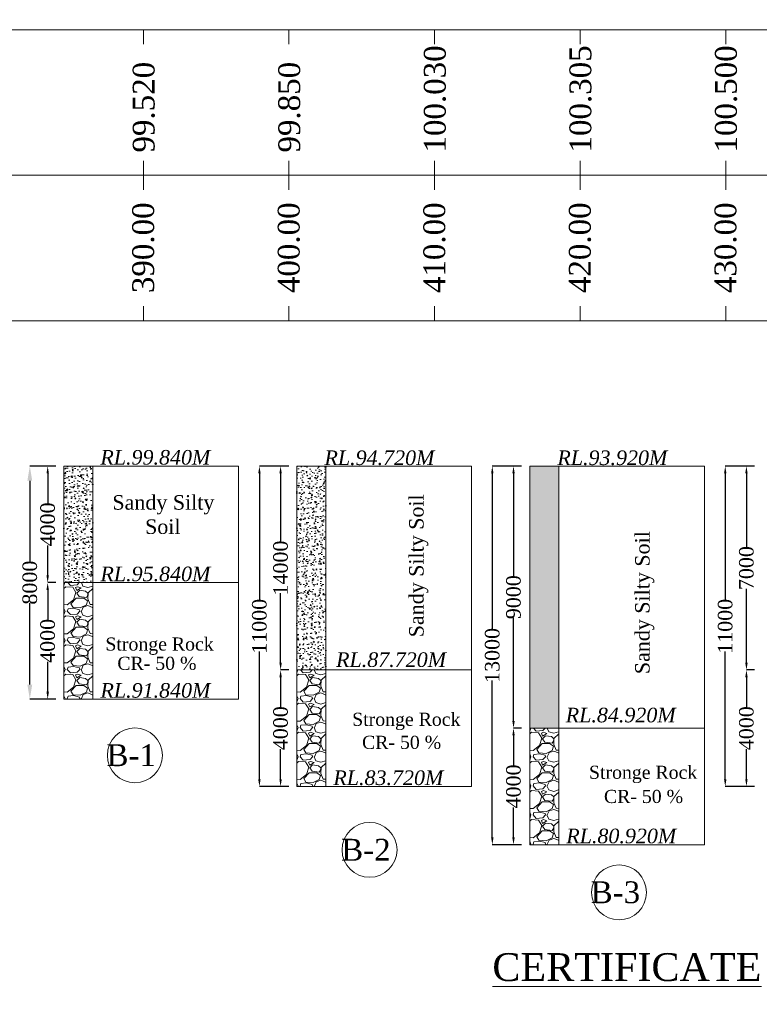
# Model space of a CAD drawing. Header units: millimetres. Extents: x -20950785 to 389010297, y -11535949 to 14056629.
# Tile 466 of 654: x 14736543 to 14787350, y -374532 to -306896. Entities that reach past the tile are written whole.
import ezdxf

# ---------------------------------------------------------------- set-up
doc = ezdxf.new("R2010")
doc.units = ezdxf.units.MM
doc.header["$LTSCALE"] = 60
doc.header["$MEASUREMENT"] = 0
doc.styles.add('PDF Arial Bold', font='times.ttf')
doc.dimstyles.get("Standard").update_dxf_attribs({"dimtxt": 400, "dimasz": 215, "dimexe": 0.18, "dimexo": 0.0625, "dimgap": 0.09, "dimtad": 0, "dimtih": 1, "dimtoh": 1, "dimdec": 0, "dimzin": 4, "dimdsep": 46, "dimtxsty": 'Standard', "dimblk": 'OPEN90', "dimcen": 0, "dimadec": 0, "dimazin": 1, "dimtfac": 1, "dimtdec": 0, "dimtix": 1, "dimtofl": 0, "dimtmove": 0, "dimatfit": 3, "dimldrblk": 'OPEN30', "dimfxl": 1, "dimtolj": 1, "dimtzin": 0, "dimarcsym": 0})
pattern_1 = [(228.0127875, (-703347.5, 1386460.5), (-16000, -18000), [269.072, -26638.1761]), (184.9697407, (-703527.5, 1386260.5), (24000, 2000), [461.736, -45711.84952]), (132.5104471, (-703987.5, 1386220.5), (20000, -22000), [325.576, -32232.0652]), (267.273689, (-704767.5, 1385720.5), (2000, 40000), [420.476, -41627.11608]), (292.8336542, (-704787.5, 1385300.5), (-10000, 24000), [412.31, -40818.74626]), (357.273689, (-704627.5, 1384920.5), (-40000, 2000), [420.476, -41627.11608]), (37.69424047, (-704207.5, 1384900.5), (-26000, -20000), [556.058, -55049.6971]), (72.2553284, (-703767.5, 1385240.5), (14000, 44000), [524.976, -51972.643]), (121.4295656, (-703607.5, 1385740.5), (-16000, 26000), [421.9, -41768.14622]), (175.2363583, (-703827.5, 1386100.5), (22000, -2000), [481.664, -23601.52516]), (222.3974378, (-704307.5, 1386140.5), (-24000, -22000), [622.896, -61666.75]), (138.8140748, (-702787.5, 1385700.5), (-14000, 12000), [212.602, -21047.68963]), (171.4692344, (-702947.5, 1385840.5), (26000, -4000), [404.474, -40043.02283]), (225, (-703347.5, 1385900.5), (-2e-13, -2000), [282.842, -2545.58512]), (203.1985905, (-703487.5, 1386140.5), (10000, 4000), [152.316, -15079.2302]), (291.8014095, (-703627.5, 1386080.5), (-2000, 6000), [215.406, -10554.92361]), (30.9637565, (-703547.5, 1385880.5), (6000, 4000), [349.858, -11312.0458]), (161.565051, (-703247.5, 1386060.5), (4000, -2000), [252.982, -6071.57332]), (16.3895403, (-704787.5, 1386080.5), (20000, 6000), [354.4, -35085.6903]), (70.3461759, (-704447.5, 1386180.5), (-8000, -22000), [297.322, -29434.8155]), (293.1985905, (-703247.5, 1386460.5), (-4000, 10000), [304.63, -14926.9162]), (343.6104597, (-703127.5, 1386180.5), (-20000, 6000), [354.4, -35085.6903]), (339.4439548, (-704787.5, 1384840.5), (-10000, 4000), [341.76, -16746.2475]), (294.7751406, (-704467.5, 1384720.5), (-10000, 22000), [286.356, -28349.28613]), (66.8014095, (-703227.5, 1384460.5), (4000, 10000), [304.63, -14926.9162]), (17.3540246, (-703107.5, 1384740.5), (-26000, -8000), [335.262, -33190.84723]), (69.4439548, (-704207.5, 1384460.5), (-4000, -10000), [170.88, -16917.1275]), (101.3099325, (-703347.5, 1384460.5), (-2000, 8000), [101.98, -10096.05903]), (165.9637565, (-703367.5, 1384560.5), (6000, -2000), [412.31, -7833.90125]), (186.00900596, (-703767.5, 1384660.5), (20000, 2000), [382.1, -37827.84635]), (303.6900675, (-703547.5, 1385700.5), (-2000, 4000), [288.444, -6922.65855]), (353.1572266, (-703387.5, 1385460.5), (34000, -4000), [503.588, -49855.12525]), (60.9453959, (-702887.5, 1385400.5), (-8000, -14000), [205.912, -20385.34828]), (90, (-702787.5, 1385580.5), (-2000, 2000), [120, -1880]), (120.2564372, (-703807.5, 1384720.5), (8000, -14000), [277.848, -27507.03998]), (48.0127875, (-703947.5, 1384960.5), (16000, 18000), [538.144, -26369.1041]), (0, (-703587.5, 1385360.5), (2000, 2000), [520, -1480]), (325.3048465, (-703067.5, 1385360.5), (20000, -14000), [316.228, -31306.5486]), (254.054604, (-702807.5, 1385180.5), (-2000, -8000), [291.204, -14269.01578]), (207.64597536, (-702887.5, 1384900.5), (-38000, -20000), [474.13, -46938.94836]), (175.42607874, (-703307.5, 1384680.5), (-26000, 2000), [501.598, -49658.14682])]
pattern_2 = [(50, (-704787.5, 1384460.5), (717.260183, -62.752135), [75, -825]), (355, (-704787.5, 1384460.5), (-138.751334, 752.192134), [60, -660]), (100.4514445, (-704727.7, 1384455.3), (578.508847, 689.43999), [63.740192, -701.142112]), (46.1842, (-704787.5, 1384660.5), (1067.24133, -165.51928), [112.5, -1237.5]), (96.6356355, (-704698.6, 1384646.7), (934.661946, 974.1186), [95.61034, -1051.71376]), (351.184164, (-704787.5, 1384660.5), (934.661945, 974.1186), [90, -990]), (21, (-704687.5, 1384610.5), (596.907052, -402.61889), [75, -825]), (326, (-704687.5, 1384610.5), (243.315332, 725.150045), [60, -660]), (71.4514447, (-704637.76, 1384576.95), (840.222377, 322.531153), [63.74019, -701.142112]), (37.5, (-704787.5, 1384460.5), (12.1598553, 332.893854), [0, -652, 0, -670, 0, -662.5]), (7.5, (-704787.5, 1384460.5), (263.0695374, 394.411712), [0, -382, 0, -637, 0, -252.5]), (327.5, (-705010.5, 1384460.5), (533.822436, -22.5548717), [0, -250, 0, -780, 0, -1035]), (317.5, (-705110.5, 1384460.5), (583.18617, 100.104982), [0, -325, 0, -518, 0, -735])]

# ---------------------------------------------------------------- blocks, each defined once
blk = doc.blocks.new('*D4226')
at = {"color": 0, "linetype": 'Continuous', "lineweight": -2, "ltscale": 2, "transparency": 16777216}
for p, q in [((14739022, -345567), (14738466, -345567)), ((14738466, -346067), (14738466, -348128)), ((14738466, -353067), (14738466, -351005)), ((14739022, -353567), (14738466, -353567))]:
    blk.add_line(p, q, dxfattribs=at)
at = {"color": 0, "linetype": 'Continuous', "lineweight": 9, "ltscale": 2, "transparency": 16777216}
for points in [[(14738383, -346067), (14738550, -346067), (14738466, -345567)], [(14738383, -353067), (14738550, -353067), (14738466, -353567)]]:
    blk.add_solid(points, dxfattribs=at)
at = {"layer": 'Defpoints', "color": 0, "linetype": 'Continuous', "lineweight": 9, "ltscale": 2, "transparency": 16777216}
for p in [(14739022, -345567), (14738466, -353567), (14739022, -353567)]:
    blk.add_point(p, dxfattribs=at)
at = {"color": 0, "linetype": 'Continuous', "lineweight": 9, "ltscale": 2, "transparency": 16777216, "insert": (14738466, -349567), "char_height": 1000, "attachment_point": 5, "rotation": 90, "style": 'PDF Arial Bold'}
blk.add_mtext('\\A1;4000', dxfattribs=at)
blk = doc.blocks.new('*D4227')
at = {"color": 0, "linetype": 'Continuous', "lineweight": -2, "ltscale": 2, "transparency": 16777216}
for p, q in [((14738710, -337567), (14737238, -337567)), ((14738466, -353567), (14737238, -353567))]:
    blk.add_line(p, q, dxfattribs=at)
at = {"color": 0, "linetype": 'Continuous', "lineweight": -3, "ltscale": 2, "transparency": 16777216}
for p, q in [((14737239, -338567), (14737239, -344161)), ((14737239, -352567), (14737239, -346972))]:
    blk.add_line(p, q, dxfattribs=at)
at = {"color": 0, "linetype": 'Continuous', "lineweight": 9, "ltscale": 2, "transparency": 16777216}
for points in [[(14737072, -338567), (14737405, -338567), (14737239, -337567)], [(14737072, -352567), (14737405, -352567), (14737239, -353567)]]:
    blk.add_solid(points, dxfattribs=at)
at = {"layer": 'Defpoints', "color": 0, "linetype": 'Continuous', "lineweight": 9, "ltscale": 2, "transparency": 16777216}
for p in [(14738710, -337567), (14737239, -353567), (14738466, -353567)]:
    blk.add_point(p, dxfattribs=at)
at = {"color": 0, "linetype": 'Continuous', "lineweight": 9, "ltscale": 2, "transparency": 16777216, "insert": (14737239, -345567), "char_height": 1000, "attachment_point": 5, "rotation": 90, "style": 'PDF Arial Bold'}
blk.add_mtext('\\A1;8000', dxfattribs=at)
blk = doc.blocks.new('*D4228')
at = {"color": 0, "linetype": 'Continuous', "lineweight": -2, "ltscale": 2, "transparency": 16777216}
for p, q in [((14755022, -351567), (14754466, -351567)), ((14754466, -352067), (14754466, -354128)), ((14754466, -359067), (14754466, -357005)), ((14755022, -359567), (14754466, -359567))]:
    blk.add_line(p, q, dxfattribs=at)
at = {"color": 0, "linetype": 'Continuous', "lineweight": 9, "ltscale": 2, "transparency": 16777216}
for points in [[(14754383, -352067), (14754550, -352067), (14754466, -351567)], [(14754383, -359067), (14754550, -359067), (14754466, -359567)]]:
    blk.add_solid(points, dxfattribs=at)
at = {"layer": 'Defpoints', "color": 0, "linetype": 'Continuous', "lineweight": 9, "ltscale": 2, "transparency": 16777216}
for p in [(14755022, -351567), (14754466, -359567), (14755022, -359567)]:
    blk.add_point(p, dxfattribs=at)
at = {"color": 0, "linetype": 'Continuous', "lineweight": 9, "ltscale": 2, "transparency": 16777216, "insert": (14754466, -355567), "char_height": 1000, "attachment_point": 5, "rotation": 90, "style": 'PDF Arial Bold'}
blk.add_mtext('\\A1;4000', dxfattribs=at)
blk = doc.blocks.new('*D4229')
at = {"color": 0, "linetype": 'Continuous', "lineweight": -2, "ltscale": 2, "transparency": 16777216}
for p, q in [((14771022, -355567), (14770466, -355567)), ((14770466, -356067), (14770466, -358128)), ((14770466, -363067), (14770466, -361005)), ((14771022, -363567), (14770466, -363567))]:
    blk.add_line(p, q, dxfattribs=at)
at = {"color": 0, "linetype": 'Continuous', "lineweight": 9, "ltscale": 2, "transparency": 16777216}
for points in [[(14770383, -356067), (14770550, -356067), (14770466, -355567)], [(14770383, -363067), (14770550, -363067), (14770466, -363567)]]:
    blk.add_solid(points, dxfattribs=at)
at = {"layer": 'Defpoints', "color": 0, "linetype": 'Continuous', "lineweight": 9, "ltscale": 2, "transparency": 16777216}
for p in [(14771022, -355567), (14770466, -363567), (14771022, -363567)]:
    blk.add_point(p, dxfattribs=at)
at = {"color": 0, "linetype": 'Continuous', "lineweight": 9, "ltscale": 2, "transparency": 16777216, "insert": (14770466, -359567), "char_height": 1000, "attachment_point": 5, "rotation": 90, "style": 'PDF Arial Bold'}
blk.add_mtext('\\A1;4000', dxfattribs=at)
blk = doc.blocks.new('*D4231')
at = {"color": 0, "linetype": 'Continuous', "lineweight": -2, "ltscale": 2, "transparency": 16777216}
for p, q in [((14787022, -351567), (14786466, -351567)), ((14786466, -352067), (14786466, -354128)), ((14786466, -359067), (14786466, -357005)), ((14787022, -359567), (14786466, -359567))]:
    blk.add_line(p, q, dxfattribs=at)
at = {"color": 0, "linetype": 'Continuous', "lineweight": 9, "ltscale": 2, "transparency": 16777216}
for points in [[(14786383, -352067), (14786550, -352067), (14786466, -351567)], [(14786383, -359067), (14786550, -359067), (14786466, -359567)]]:
    blk.add_solid(points, dxfattribs=at)
at = {"layer": 'Defpoints', "color": 0, "linetype": 'Continuous', "lineweight": 9, "ltscale": 2, "transparency": 16777216}
for p in [(14787022, -351567), (14786466, -359567), (14787022, -359567)]:
    blk.add_point(p, dxfattribs=at)
at = {"color": 0, "linetype": 'Continuous', "lineweight": 9, "ltscale": 2, "transparency": 16777216, "insert": (14786466, -355567), "char_height": 1000, "attachment_point": 5, "rotation": 90, "style": 'PDF Arial Bold'}
blk.add_mtext('\\A1;4000', dxfattribs=at)
blk = doc.blocks.new('*D4232')
at = {"color": 0, "linetype": 'Continuous', "lineweight": -2, "ltscale": 2, "transparency": 16777216}
for p, q in [((14739022, -337567), (14738466, -337567)), ((14738466, -338067), (14738466, -340128)), ((14738466, -345067), (14738466, -343005)), ((14739022, -345567), (14738466, -345567))]:
    blk.add_line(p, q, dxfattribs=at)
at = {"color": 0, "linetype": 'Continuous', "lineweight": 9, "ltscale": 2, "transparency": 16777216}
for points in [[(14738383, -338067), (14738550, -338067), (14738466, -337567)], [(14738383, -345067), (14738550, -345067), (14738466, -345567)]]:
    blk.add_solid(points, dxfattribs=at)
at = {"layer": 'Defpoints', "color": 0, "linetype": 'Continuous', "lineweight": 9, "ltscale": 2, "transparency": 16777216}
for p in [(14739022, -337567), (14738466, -345567), (14739022, -345567)]:
    blk.add_point(p, dxfattribs=at)
at = {"color": 0, "linetype": 'Continuous', "lineweight": 9, "ltscale": 2, "transparency": 16777216, "insert": (14738466, -341567), "char_height": 1000, "attachment_point": 5, "rotation": 90, "style": 'PDF Arial Bold'}
blk.add_mtext('\\A1;4000', dxfattribs=at)
blk = doc.blocks.new('*D4233')
at = {"color": 0, "linetype": 'Continuous', "lineweight": -2, "ltscale": 2, "transparency": 16777216}
for p, q in [((14755022, -337567), (14754466, -337567)), ((14754466, -338067), (14754466, -342834)), ((14754466, -351067), (14754466, -346299)), ((14755022, -351567), (14754466, -351567))]:
    blk.add_line(p, q, dxfattribs=at)
at = {"color": 0, "linetype": 'Continuous', "lineweight": 9, "ltscale": 2, "transparency": 16777216}
for points in [[(14754383, -338067), (14754550, -338067), (14754466, -337567)], [(14754383, -351067), (14754550, -351067), (14754466, -351567)]]:
    blk.add_solid(points, dxfattribs=at)
at = {"layer": 'Defpoints', "color": 0, "linetype": 'Continuous', "lineweight": 9, "ltscale": 2, "transparency": 16777216}
for p in [(14755022, -337567), (14754466, -351567), (14755022, -351567)]:
    blk.add_point(p, dxfattribs=at)
at = {"color": 0, "linetype": 'Continuous', "lineweight": 9, "ltscale": 2, "transparency": 16777216, "insert": (14754466, -344567), "char_height": 1000, "attachment_point": 5, "rotation": 90, "style": 'PDF Arial Bold'}
blk.add_mtext('\\A1;14000', dxfattribs=at)
blk = doc.blocks.new('*D4234')
at = {"color": 0, "linetype": 'Continuous', "lineweight": -2, "ltscale": 2, "transparency": 16777216}
for p, q in [((14771022, -337567), (14770466, -337567)), ((14770466, -338067), (14770466, -345145)), ((14770466, -355067), (14770466, -347988)), ((14771022, -355567), (14770466, -355567))]:
    blk.add_line(p, q, dxfattribs=at)
at = {"color": 0, "linetype": 'Continuous', "lineweight": 9, "ltscale": 2, "transparency": 16777216}
for points in [[(14770383, -338067), (14770550, -338067), (14770466, -337567)], [(14770383, -355067), (14770550, -355067), (14770466, -355567)]]:
    blk.add_solid(points, dxfattribs=at)
at = {"layer": 'Defpoints', "color": 0, "linetype": 'Continuous', "lineweight": 9, "ltscale": 2, "transparency": 16777216}
for p in [(14771022, -337567), (14770466, -355567), (14771022, -355567)]:
    blk.add_point(p, dxfattribs=at)
at = {"color": 0, "linetype": 'Continuous', "lineweight": 9, "ltscale": 2, "transparency": 16777216, "insert": (14770466, -346567), "char_height": 1000, "attachment_point": 5, "rotation": 90, "style": 'PDF Arial Bold'}
blk.add_mtext('\\A1;9000', dxfattribs=at)
blk = doc.blocks.new('*D4235')
at = {"color": 0, "linetype": 'Continuous', "lineweight": -2, "ltscale": 2, "transparency": 16777216}
for p, q in [((14787022, -337567), (14786466, -337567)), ((14786466, -338067), (14786466, -343144)), ((14786466, -351067), (14786466, -345989)), ((14787022, -351567), (14786466, -351567))]:
    blk.add_line(p, q, dxfattribs=at)
at = {"color": 0, "linetype": 'Continuous', "lineweight": 9, "ltscale": 2, "transparency": 16777216}
for points in [[(14786383, -338067), (14786550, -338067), (14786466, -337567)], [(14786383, -351067), (14786550, -351067), (14786466, -351567)]]:
    blk.add_solid(points, dxfattribs=at)
at = {"layer": 'Defpoints', "color": 0, "linetype": 'Continuous', "lineweight": 9, "ltscale": 2, "transparency": 16777216}
for p in [(14787022, -337567), (14786466, -351567), (14787022, -351567)]:
    blk.add_point(p, dxfattribs=at)
at = {"color": 0, "linetype": 'Continuous', "lineweight": 9, "ltscale": 2, "transparency": 16777216, "insert": (14786466, -344567), "char_height": 1000, "attachment_point": 5, "rotation": 90, "style": 'PDF Arial Bold'}
blk.add_mtext('\\A1;7000', dxfattribs=at)
blk = doc.blocks.new('*D4237')
at = {"color": 0, "linetype": 'Continuous', "lineweight": -2, "ltscale": 2, "transparency": 16777216}
for p, q in [((14754466, -337567), (14753010, -337567)), ((14753010, -338067), (14753010, -346834)), ((14753010, -359067), (14753010, -350299)), ((14754466, -359567), (14753010, -359567))]:
    blk.add_line(p, q, dxfattribs=at)
at = {"color": 0, "linetype": 'Continuous', "lineweight": 9, "ltscale": 2, "transparency": 16777216}
for points in [[(14752927, -338067), (14753093, -338067), (14753010, -337567)], [(14752927, -359067), (14753093, -359067), (14753010, -359567)]]:
    blk.add_solid(points, dxfattribs=at)
at = {"layer": 'Defpoints', "color": 0, "linetype": 'Continuous', "lineweight": 9, "ltscale": 2, "transparency": 16777216}
for p in [(14754466, -337567), (14753010, -359567), (14754466, -359567)]:
    blk.add_point(p, dxfattribs=at)
at = {"color": 0, "linetype": 'Continuous', "lineweight": 9, "ltscale": 2, "transparency": 16777216, "insert": (14753010, -348567), "char_height": 1000, "attachment_point": 5, "rotation": 90, "style": 'PDF Arial Bold'}
blk.add_mtext('\\A1;11000', dxfattribs=at)
blk = doc.blocks.new('*D4238')
at = {"color": 0, "linetype": 'Continuous', "lineweight": -2, "ltscale": 2, "transparency": 16777216}
for p, q in [((14770744, -337567), (14769010, -337567)), ((14769010, -338067), (14769010, -348834)), ((14769010, -363067), (14769010, -352299)), ((14770466, -363567), (14769010, -363567))]:
    blk.add_line(p, q, dxfattribs=at)
at = {"color": 0, "linetype": 'Continuous', "lineweight": 9, "ltscale": 2, "transparency": 16777216}
for points in [[(14768927, -338067), (14769093, -338067), (14769010, -337567)], [(14768927, -363067), (14769093, -363067), (14769010, -363567)]]:
    blk.add_solid(points, dxfattribs=at)
at = {"layer": 'Defpoints', "color": 0, "linetype": 'Continuous', "lineweight": 9, "ltscale": 2, "transparency": 16777216}
for p in [(14770744, -337567), (14769010, -363567), (14770466, -363567)]:
    blk.add_point(p, dxfattribs=at)
at = {"color": 0, "linetype": 'Continuous', "lineweight": 9, "ltscale": 2, "transparency": 16777216, "insert": (14769010, -350567), "char_height": 1000, "attachment_point": 5, "rotation": 90, "style": 'PDF Arial Bold'}
blk.add_mtext('\\A1;13000', dxfattribs=at)
blk = doc.blocks.new('*D4239')
at = {"color": 0, "linetype": 'Continuous', "lineweight": -2, "ltscale": 2, "transparency": 16777216}
for p, q in [((14786466, -337567), (14785010, -337567)), ((14785010, -338067), (14785010, -346834)), ((14785010, -359067), (14785010, -350299)), ((14786466, -359567), (14785010, -359567))]:
    blk.add_line(p, q, dxfattribs=at)
at = {"color": 0, "linetype": 'Continuous', "lineweight": 9, "ltscale": 2, "transparency": 16777216}
for points in [[(14784927, -338067), (14785093, -338067), (14785010, -337567)], [(14784927, -359067), (14785093, -359067), (14785010, -359567)]]:
    blk.add_solid(points, dxfattribs=at)
at = {"layer": 'Defpoints', "color": 0, "linetype": 'Continuous', "lineweight": 9, "ltscale": 2, "transparency": 16777216}
for p in [(14786466, -337567), (14785010, -359567), (14786466, -359567)]:
    blk.add_point(p, dxfattribs=at)
at = {"color": 0, "linetype": 'Continuous', "lineweight": 9, "ltscale": 2, "transparency": 16777216, "insert": (14785010, -348567), "char_height": 1000, "attachment_point": 5, "rotation": 90, "style": 'PDF Arial Bold'}
blk.add_mtext('\\A1;11000', dxfattribs=at)

msp = doc.modelspace()

# ---------------------------------------------------------------- hatches: boundary and pattern name
at = {"linetype": 'Continuous', "lineweight": 9, "ltscale": 2}
h = msp.add_hatch(dxfattribs=at)
h.set_pattern_fill('AR-CONC', scale=100)
h.set_pattern_definition(pattern_2)
h.paths.add_polyline_path([(14739578, -345566.5), (14741578, -345566.5), (14741578, -337566.5), (14739578, -337566.5)])
h = msp.add_hatch(dxfattribs=at)
h.set_pattern_fill('AR-CONC', scale=100)
h.set_pattern_definition(pattern_2)
h.paths.add_polyline_path([(14757578, -337566.5), (14755578, -337566.5), (14755578, -351566.5), (14757578, -351566.5)])
h = msp.add_hatch(dxfattribs=at)
h.set_pattern_fill('AR-CONC', scale=100)
h.set_pattern_definition(pattern_2)
h.paths.add_polyline_path([(14773578, -337566.5), (14771578, -337566.5), (14771578, -355566.5), (14773578, -355566.5)])
h = msp.add_hatch(dxfattribs=at)
h.set_pattern_fill('GRAVEL', scale=2000)
h.set_pattern_definition(pattern_1)
h.paths.add_polyline_path([(14739578, -353566.5), (14741578, -353566.5), (14741578, -345566.5), (14739578, -345566.5)])
h = msp.add_hatch(dxfattribs=at)
h.set_pattern_fill('GRAVEL', scale=2000)
h.set_pattern_definition(pattern_1)
h.paths.add_polyline_path([(14757578, -351566.5), (14755578, -351566.5), (14755578, -359566.5), (14757578, -359566.5)])
h = msp.add_hatch(dxfattribs=at)
h.set_pattern_fill('GRAVEL', scale=2000)
h.set_pattern_definition(pattern_1)
h.paths.add_polyline_path([(14773578, -355566.5), (14771578, -355566.5), (14771578, -363566.5), (14773578, -363566.5)])

# ---------------------------------------------------------------- linework, layer by layer
at = {"color": 7, "linetype": 'Continuous', "lineweight": 9, "ltscale": 2}
for p, q in [((14725039.5, -307585.68), (14745039.5, -307585.68)), ((14745039.5, -307585.68), (14765039.5, -307585.68)), ((14745039.5, -307585.68), (14745039.5, -308585.68)), ((14755039.5, -307585.68), (14755039.5, -308585.68)), ((14765039.5, -307585.68), (14785039.5, -307585.68)), ((14765039.5, -307585.68), (14765039.5, -308585.68)), ((14775039.5, -307585.68), (14775039.5, -308585.68)), ((14785039.5, -307585.68), (14785039.5, -308585.68)), ((14785039.5, -307585.68), (14805039.5, -307585.68)), ((14745039.5, -326585.68), (14745039.5, -327585.68)), ((14755039.5, -326585.68), (14755039.5, -327585.68)), ((14765039.5, -326585.68), (14765039.5, -327585.68)), ((14775039.5, -326585.68), (14775039.5, -327585.68)), ((14785039.5, -326585.68), (14785039.5, -327585.68)), ((14745039.5, -327585.68), (14725039.5, -327585.68)), ((14765039.5, -327585.68), (14745039.5, -327585.68)), ((14785039.5, -327585.68), (14765039.5, -327585.68)), ((14805039.5, -327585.68), (14785039.5, -327585.68)), ((14739578, -337566.5), (14751578, -337566.5)), ((14739578, -337566.5), (14739578, -353566.5)), ((14751578, -337566.5), (14739578, -337566.5)), ((14741578, -337566.5), (14741578, -353566.5)), ((14751578, -337566.5), (14751578, -353566.5)), ((14755578, -337566.5), (14767578, -337566.5)), ((14755578, -337566.5), (14755578, -359566.5)), ((14767578, -337566.5), (14755578, -337566.5)), ((14757578, -337566.5), (14757578, -359566.5)), ((14767578, -337566.5), (14767578, -359566.5)), ((14771578, -337566.5), (14783578, -337566.5)), ((14771578, -337566.5), (14771578, -363566.5)), ((14783578, -337566.5), (14771578, -337566.5)), ((14773578, -337566.5), (14773578, -363566.5)), ((14783578, -337566.5), (14783578, -363566.5)), ((14751578, -345566.5), (14739578, -345566.5)), ((14767578, -351566.5), (14755578, -351566.5)), ((14751578, -353566.5), (14739578, -353566.5)), ((14783578, -355566.5), (14771578, -355566.5)), ((14767578, -359566.5), (14755578, -359566.5)), ((14783578, -363566.5), (14771578, -363566.5))]:
    msp.add_line(p, q, dxfattribs=at)
at = {"linetype": 'Continuous', "lineweight": 9}
for p, q in [((14745039.5, -316585.68), (14745039.5, -318585.68)), ((14755039.5, -316585.68), (14755039.5, -318585.68)), ((14765039.5, -316585.68), (14765039.5, -318585.68)), ((14775039.5, -316585.68), (14775039.5, -318585.68)), ((14785039.5, -316585.68), (14785039.5, -318585.68)), ((14625039.5, -317585.68), (14815039.5, -317585.68))]:
    msp.add_line(p, q, dxfattribs=at)
at = {"color": 7, "linetype": 'Continuous', "lineweight": 9, "ltscale": 2}
for centre, radius in [((14751148.1, -376200.45), 347474.95), ((14744456.25, -357430.5), 1886.25), ((14760576.5, -363923.75), 1886.25), ((14777713.93, -366844.18), 1886.25)]:
    msp.add_circle(centre, radius, dxfattribs=at)

# ---------------------------------------------------------------- texts
at = {"linetype": 'Continuous', "lineweight": 9, "char_height": 1500, "attachment_point": 1, "rotation": 90}
for s, insert in [('{\\fTimes New Roman|b0|i0|c0|p18;100.030}', (14764307.25, -316021.82)), ('{\\fTimes New Roman|b0|i0|c0|p18;100.305}', (14774307.25, -316021.82)), ('{\\fTimes New Roman|b0|i0|c0|p18;100.500}', (14784307.25, -316021.82)), ('{\\fTimes New Roman|b0|i0|c0|p18;99.520}', (14744307.25, -316021.82)), ('{\\fTimes New Roman|b0|i0|c0|p18;99.850}', (14754307.25, -316021.82)), ('{\\fTimes New Roman|b0|i0|c0|p18;390.00}', (14744271.48, -325677.9)), ('{\\fTimes New Roman|b0|i0|c0|p18;400.00}', (14754271.48, -325677.9)), ('{\\fTimes New Roman|b0|i0|c0|p18;410.00}', (14764271.48, -325677.9)), ('{\\fTimes New Roman|b0|i0|c0|p18;420.00}', (14774271.48, -325677.9)), ('{\\fTimes New Roman|b0|i0|c0|p18;430.00}', (14784271.48, -325677.9))]:
    msp.add_mtext(s, dxfattribs=dict(at, insert=insert))
at = {"color": 7, "linetype": 'Continuous', "lineweight": 9, "ltscale": 2, "char_height": 1000, "width": 5796.7256, "attachment_point": 3, "style": 'PDF Arial Bold'}
for s, insert in [('{\\fTimes New Roman|b0|i1|c0|p18;RL.99.840M}', (14749637.28, -336457.65)), ('{\\fTimes New Roman|b0|i1|c0|p18;RL.94.720M}', (14765031, -336486.5)), ('{\\fTimes New Roman|b0|i1|c0|p18;RL.93.920M}', (14781031, -336486.5)), ('{\\fTimes New Roman|b0|i1|c0|p18;RL.95.840M}', (14749642.39, -344468.54)), ('{\\fTimes New Roman|b0|i1|c0|p18;RL.87.720M}', (14765829.44, -350356.58)), ('{\\fTimes New Roman|b0|i1|c0|p18;RL.91.840M}', (14749642.39, -352468.54)), ('{\\fTimes New Roman|b0|i1|c0|p18;RL.84.920M}', (14781604.6, -354162.71)), ('{\\fTimes New Roman|b0|i1|c0|p18;RL.83.720M}', (14765642.39, -358468.54)), ('{\\fTimes New Roman|b0|i1|c0|p18;RL.80.920M}', (14781642.39, -362468.54))]:
    msp.add_mtext(s, dxfattribs=dict(at, insert=insert))
at = {"color": 7, "linetype": 'Continuous', "lineweight": 9, "ltscale": 2, "attachment_point": 1, "style": 'PDF Arial Bold'}
for s, width, heights, insert, char_height in [('\\pi177.36133,t5177.36133;Sandy Silty \\P\\pi2423.57618,t7423.57618;Soil', 7104.5424, [0], (14742732.96, -339554.35), 1000), ('\\pi32.00393,t4532.00393,8132.00393;Stronge Rock', 7260.1146, [0], (14742398.89, -349333.98), 900), ('\\pi1677.72757,t6177.72757;CR- 50 %', 8577.0125, [936.34], (14741572.99, -350659.03), 900), ('\\pi32.00393,t4532.00393,8132.00393;Stronge Rock', 7260.1146, [0], (14759350.03, -354504.01), 900), ('\\pi1677.72757,t6177.72757;CR- 50 %', 8577.0125, [936.34], (14758381.99, -356087.66), 900), ('\\pi32.00393,t4532.00393,8132.00393;Stronge Rock', 7260.1146, [0], (14775618.25, -358143.54), 900), ('\\pi1677.72757,t6177.72757;CR- 50 %', 8577.0125, [936.34], (14775000.99, -359803.66), 900)]:
    msp.add_mtext_dynamic_manual_height_columns(s, width=width, gutter_width=1, heights=heights, dxfattribs=dict(at, insert=insert, char_height=char_height))
at = {"color": 7, "linetype": 'Continuous', "lineweight": 9, "ltscale": 2, "char_height": 1000, "attachment_point": 1, "rotation": 90, "style": 'PDF Arial Bold'}
for insert in [(14763291.95, -349320.51), (14778815.59, -351853.71)]:
    msp.add_mtext_dynamic_manual_height_columns('\\pt5000;Sandy Silty Soil', width=10318.2363, gutter_width=1, heights=[0], dxfattribs=dict(at, insert=insert))
at = {"color": 7, "linetype": 'Continuous', "lineweight": 9, "ltscale": 2, "char_height": 1500, "attachment_point": 3, "style": 'PDF Arial Bold'}
for s, insert in [('B-1', (14745905.33, -356670.95)), ('B-2', (14762025.58, -363164.2)), ('B-3', (14779163.01, -366084.63))]:
    msp.add_mtext(s, dxfattribs=dict(at, insert=insert))
at = {"linetype": 'Continuous', "lineweight": 9, "insert": (14648301.79, -365064.49), "char_height": 1300, "width": 25045.2677, "attachment_point": 1}
msp.add_mtext('\\pi5418.09167,t45718.09167;{\\fTimes New Roman|b0|i0|c0|p18;\\L ELEVATION OF \\P\\pi2504.57329,t42804.57329;ABUTMENT ELEMENT \\P\\pi7381.21352,t47681.21352;DIRECTION}', dxfattribs=at)
at = {"linetype": 'Continuous', "lineweight": 9, "insert": (14769011.5, -371017.32), "char_height": 1915.1515, "attachment_point": 1}
msp.add_mtext('{\\fTimes New Roman|b0|i0|c0|p18;\\LCERTIFICATE}', dxfattribs=at)

# ---------------------------------------------------------------- dimensions: what is measured, and where the dimension line sits
at = {"color": 7, "linetype": 'Continuous', "lineweight": 9, "ltscale": 2}
dim = msp.add_linear_dim(base=(14737238.52, -353566.5), p1=(14738709.75, -337566.5), p2=(14738466.19, -353566.5), angle=90, text='8000', dimstyle='Standard', override={"dimtxt": 1000, "dimasz": 1000, "dimtxsty": 'PDF Arial Bold', "dimfxl": 300, "dimlwd": 65533}, dxfattribs=at)
dim.commit()
dim.dimension.update_dxf_attribs({"geometry": '*D4227', "text_midpoint": (14737238.52, -345566.5), "dimtype": 160, "text_rotation": 90})
for base, p1, p2, text, picture, middle in [((14738466.37, -345566.5), (14739022.06, -337566.5), (14739022.06, -345566.5), '4000', '*D4232', (14738466.37, -341566.5)), ((14753010, -359566.5), (14754466.07, -337566.5), (14754466.19, -359566.5), '11000', '*D4237', (14753010, -348566.5)), ((14769010, -363566.5), (14770744.1, -337566.5), (14770466.19, -363566.5), '13000', '*D4238', (14769010, -350566.5)), ((14770466.37, -355566.5), (14771022.06, -337566.5), (14771022.06, -355566.5), '9000', '*D4234', (14770466.37, -346566.5)), ((14785010, -359566.5), (14786466.07, -337566.5), (14786466.19, -359566.5), '11000', '*D4239', (14785010, -348566.5)), ((14786466.37, -351566.5), (14787022.06, -337566.5), (14787022, -351566.5), '7000', '*D4235', (14786466.37, -344566.5)), ((14738466.37, -353566.5), (14739022.06, -345566.5), (14739022.06, -353566.5), '4000', '*D4226', (14738466.37, -349566.5)), ((14754466.37, -359566.5), (14755022.06, -351566.5), (14755022.06, -359566.5), '4000', '*D4228', (14754466.37, -355566.5)), ((14786466.37, -359566.5), (14787022.06, -351566.5), (14787022.06, -359566.5), '4000', '*D4231', (14786466.37, -355566.5)), ((14770466.37, -363566.5), (14771022.06, -355566.5), (14771022.06, -363566.5), '4000', '*D4229', (14770466.37, -359566.5))]:
    dim = msp.add_linear_dim(base=base, p1=p1, p2=p2, angle=90, text=text, dimstyle='Standard', override={"dimtxt": 1000, "dimasz": 500, "dimtxsty": 'PDF Arial Bold', "dimfxl": 300}, dxfattribs=at)
    dim.commit()
    dim.dimension.update_dxf_attribs({"geometry": picture, "text_midpoint": middle, "text_rotation": 90})
dim = msp.add_linear_dim(base=(14754466.37, -351566.5), p1=(14755022.06, -337566.5), p2=(14755022, -351566.5), angle=90, dimstyle='Standard', override={"dimtxt": 1000, "dimasz": 500, "dimtxsty": 'PDF Arial Bold', "dimfxl": 300}, dxfattribs=at)
dim.commit()
dim.dimension.update_dxf_attribs({"geometry": '*D4233', "text_midpoint": (14754466.37, -344566.5), "text_rotation": 90})

doc.saveas('drawing.dxf')
